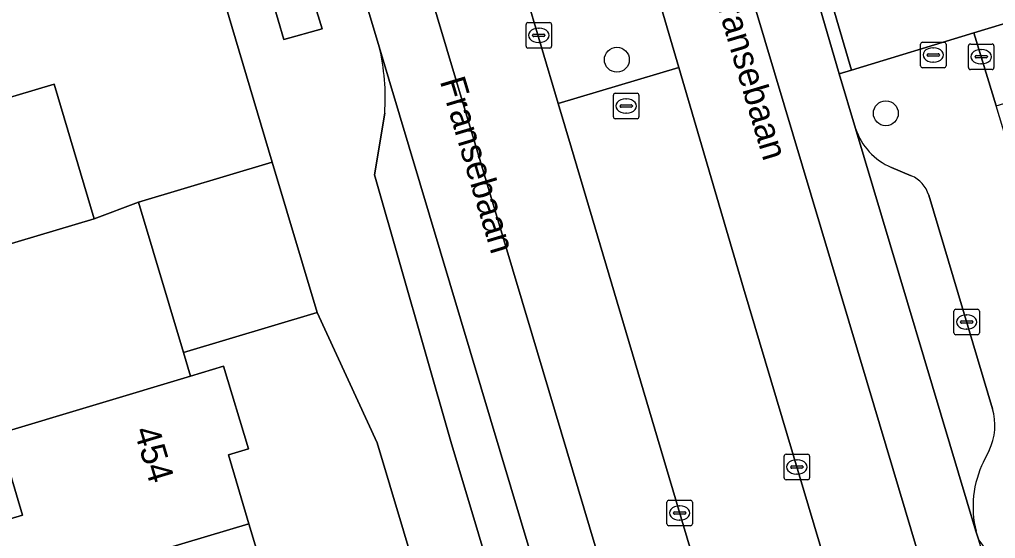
# Model space of a CAD drawing. Extents: x 157767 to 159172, y 387839 to 389425.
# Drawn here: x 158431.64 to 158469.93, y 388521.67 to 388542.02 of the extents above; entities that cross this region are included whole.
import ezdxf

# ---------------------------------------------------------------- set-up
doc = ezdxf.new("R2010")
doc.units = 0
for name, color, linetype in [('IMGEO_Berm_groen', 7, 'Continuous'), ('IMGEO_Boom', 7, 'Continuous'), ('IMGEO_Erf', 7, 'Continuous'), ('IMGEO_Fietspad_gesloten', 7, 'Continuous'), ('IMGEO_Kolk', 7, 'Continuous'), ('IMGEO_Muur', 7, 'Continuous'), ('IMGEO_Openbare_ruimte_label', 7, 'Continuous'), ('IMGEO_Pand', 7, 'Continuous'), ('IMGEO_Pand_nummerreeks', 7, 'Continuous'), ('IMGEO_Parkeervlak_open', 7, 'Continuous'), ('IMGEO_Rijbaan_lokaal_gesloten', 7, 'Continuous'), ('IMGEO_Rijbaan_lokaal_open', 7, 'Continuous'), ('IMGEO_Rioolput', 7, 'Continuous'), ('IMGEO_Voetpad_gesloten', 7, 'Continuous'), ('IMGEO_Voetpad_open', 7, 'Continuous')]:
    doc.layers.add(name, color=color, linetype=linetype)

msp = doc.modelspace()

# ---------------------------------------------------------------- linework, layer by layer
at = {"layer": 'IMGEO_Berm_groen'}
msp.add_lwpolyline([(158445.163, 388564.371), (158446.097, 388561.229), (158452.775, 388538.729), (158457.505, 388540.141), (158450.518, 388563.909)], dxfattribs=at)
msp.add_lwpolyline([(158460.048, 388531.489), (158457.505, 388540.141), (158452.775, 388538.729), (158453.294, 388536.979), (158464.264, 388500), (158464.469, 388499.312), (158469.256, 388500.62)], close=True, dxfattribs=at)
at = {"layer": 'IMGEO_Boom'}
for centre in [(158455.075, 388540.448), (158465.629, 388538.348)]:
    msp.add_circle(centre, 0.489, dxfattribs=at)
at = {"layer": 'IMGEO_Erf'}
for points in [[(158415.433, 388534.249), (158421.338, 388536.012), (158427.151, 388537.748), (158432.991, 388539.491), (158434.567, 388534.214), (158436.306, 388534.861), (158441.554, 388536.43), (158438.286, 388547.432), (158433.87, 388562.3), (158374.476, 388544.543)], [(158453.277, 388500), (158445.673, 388525.427), (158443.317, 388530.531), (158438.069, 388528.962), (158438.352, 388528.042), (158439.645, 388528.429), (158440.616, 388525.184), (158439.831, 388524.949), (158440.639, 388522.246), (158441.482, 388519.428)], [(158428.928, 388521.746), (158431.75, 388522.59), (158430.795, 388525.783)]]:
    msp.add_lwpolyline(points, dxfattribs=at)
at = {"layer": 'IMGEO_Fietspad_gesloten'}
msp.add_lwpolyline([(158461.451, 388547.937), (158449.46, 388588.182), (158448.856, 388590.207), (158443.426, 388608.434), (158443.008, 388609.836), (158440.347, 388609.975), (158440.721, 388608.723), (158446.314, 388589.997), (158457.626, 388552.124), (158464.894, 388527.789), (158480.215, 388476.493), (158481.169, 388473.225), (158483.509, 388473.88), (158483.314, 388474.527), (158482.304, 388477.869), (158482.235, 388478.121), (158482.138, 388478.473), (158478.961, 388489.074), (158475.727, 388500), (158473.946, 388505.996), (158469.275, 388521.601), (158469.167, 388521.961), (158464.441, 388537.75), (158463.799, 388539.895)], close=True, dxfattribs=at)
at = {"layer": 'IMGEO_Kolk'}
for p, q in [((158451.512, 388540.979), (158451.512, 388541.831)), ((158451.587, 388541.905), (158452.439, 388541.905)), ((158452.513, 388541.831), (158452.513, 388540.979)), ((158451.771, 388541.399), (158451.771, 388541.411)), ((158451.814, 388541.448), (158452.212, 388541.448)), ((158452, 388541.685), (158452.025, 388541.685)), ((158452.255, 388541.411), (158452.255, 388541.399)), ((158452.209, 388541.362), (158451.811, 388541.362)), ((158452.023, 388541.125), (158451.998, 388541.125)), ((158468.945, 388541.065), (158469.797, 388541.065)), ((158452.439, 388540.905), (158451.587, 388540.905)), ((158468.87, 388540.139), (158468.87, 388540.991)), ((158469.358, 388540.845), (158469.383, 388540.845)), ((158469.871, 388540.991), (158469.871, 388540.139)), ((158469.129, 388540.559), (158469.129, 388540.571)), ((158469.567, 388540.522), (158469.169, 388540.522)), ((158469.172, 388540.608), (158469.57, 388540.608)), ((158469.381, 388540.285), (158469.356, 388540.285)), ((158469.613, 388540.571), (158469.613, 388540.559)), ((158469.797, 388540.065), (158468.945, 388540.065)), ((158468.299, 388529.738), (158468.299, 388530.59)), ((158468.374, 388530.664), (158469.226, 388530.664)), ((158468.787, 388530.444), (158468.812, 388530.444)), ((158469.3, 388530.59), (158469.3, 388529.738)), ((158468.558, 388530.158), (158468.558, 388530.17)), ((158468.996, 388530.121), (158468.598, 388530.121)), ((158468.601, 388530.207), (158468.999, 388530.207)), ((158469.042, 388530.17), (158469.042, 388530.158)), ((158469.226, 388529.664), (158468.374, 388529.664)), ((158468.81, 388529.884), (158468.785, 388529.884)), ((158461.712, 388524.978), (158462.564, 388524.978)), ((158461.637, 388524.052), (158461.637, 388524.904)), ((158462.125, 388524.758), (158462.15, 388524.758)), ((158462.638, 388524.904), (158462.638, 388524.052)), ((158461.896, 388524.472), (158461.896, 388524.484)), ((158462.334, 388524.435), (158461.936, 388524.435)), ((158461.939, 388524.521), (158462.337, 388524.521)), ((158462.148, 388524.198), (158462.123, 388524.198)), ((158462.38, 388524.484), (158462.38, 388524.472)), ((158462.564, 388523.978), (158461.712, 388523.978)), ((158457.039, 388522.247), (158457.039, 388523.099)), ((158457.114, 388523.173), (158457.966, 388523.173)), ((158458.04, 388523.099), (158458.04, 388522.247)), ((158457.298, 388522.667), (158457.298, 388522.679)), ((158457.736, 388522.63), (158457.338, 388522.63)), ((158457.341, 388522.716), (158457.739, 388522.716)), ((158457.527, 388522.953), (158457.552, 388522.953)), ((158457.782, 388522.679), (158457.782, 388522.667)), ((158457.55, 388522.393), (158457.525, 388522.393)), ((158457.966, 388522.173), (158457.114, 388522.173))]:
    msp.add_line(p, q, dxfattribs=at)
for points in [[(158451.512, 388540.979), (158451.512, 388541.831)], [(158451.587, 388541.905), (158452.439, 388541.905)], [(158452.513, 388541.831), (158452.513, 388540.979)], [(158468.945, 388541.065), (158469.797, 388541.065)], [(158452.439, 388540.905), (158451.587, 388540.905)], [(158468.87, 388540.139), (158468.87, 388540.991)], [(158469.871, 388540.991), (158469.871, 388540.139)], [(158469.797, 388540.065), (158468.945, 388540.065)], [(158468.299, 388529.738), (158468.299, 388530.59)], [(158468.374, 388530.664), (158469.226, 388530.664)], [(158469.3, 388530.59), (158469.3, 388529.738)], [(158469.226, 388529.664), (158468.374, 388529.664)], [(158461.712, 388524.978), (158462.564, 388524.978)], [(158461.637, 388524.052), (158461.637, 388524.904)], [(158462.638, 388524.904), (158462.638, 388524.052)], [(158462.564, 388523.978), (158461.712, 388523.978)], [(158457.039, 388522.247), (158457.039, 388523.099)], [(158457.114, 388523.173), (158457.966, 388523.173)], [(158458.04, 388523.099), (158458.04, 388522.247)], [(158457.966, 388522.173), (158457.114, 388522.173)]]:
    msp.add_lwpolyline(points, dxfattribs=at)
for centre, radius, start, end in [((158451.589, 388541.829), 0.0765, 91.552, 178.448), ((158451.589, 388541.829), 0.0765, 91.552, 178.448), ((158452.437, 388541.829), 0.0765, 1.552, 88.448), ((158452.437, 388541.829), 0.0765, 1.552, 88.448), ((158451.811, 388541.408), 0.0403, 85.8775, 175.7526), ((158451.808, 388541.398), 0.0366, 178.938, 274.7102), ((158452.212, 388541.405), 0.043, 264.8664, 352.4533), ((158452.216, 388541.41), 0.0386, 1.7309, 96.639), ((158468.947, 388540.989), 0.0765, 91.552, 178.448), ((158468.947, 388540.989), 0.0765, 91.552, 178.448), ((158469.795, 388540.989), 0.0765, 1.552, 88.448), ((158469.795, 388540.989), 0.0765, 1.552, 88.448), ((158451.589, 388540.981), 0.0765, 181.552, 268.448), ((158451.589, 388540.981), 0.0765, 181.552, 268.448), ((158452.437, 388540.981), 0.0765, 271.552, 358.448), ((158452.437, 388540.981), 0.0765, 271.552, 358.448), ((158469.169, 388540.568), 0.0403, 85.8775, 175.7526), ((158469.166, 388540.558), 0.0366, 178.938, 274.7102), ((158469.57, 388540.565), 0.043, 264.8664, 352.4533), ((158469.574, 388540.57), 0.0386, 1.7309, 96.639), ((158468.947, 388540.141), 0.0765, 181.552, 268.448), ((158468.947, 388540.141), 0.0765, 181.552, 268.448), ((158469.795, 388540.141), 0.0765, 271.552, 358.448), ((158469.795, 388540.141), 0.0765, 271.552, 358.448), ((158468.376, 388530.588), 0.0765, 91.552, 178.448), ((158468.376, 388530.588), 0.0765, 91.552, 178.448), ((158469.224, 388530.588), 0.0765, 1.552, 88.448), ((158469.224, 388530.588), 0.0765, 1.552, 88.448), ((158468.598, 388530.167), 0.0403, 85.8775, 175.7526), ((158468.595, 388530.157), 0.0366, 178.938, 274.7102), ((158468.999, 388530.164), 0.043, 264.8664, 352.4533), ((158469.003, 388530.169), 0.0386, 1.7309, 96.639), ((158468.376, 388529.74), 0.0765, 181.552, 268.448), ((158468.376, 388529.74), 0.0765, 181.552, 268.448), ((158469.224, 388529.74), 0.0765, 271.552, 358.448), ((158469.224, 388529.74), 0.0765, 271.552, 358.448), ((158461.714, 388524.902), 0.0765, 91.552, 178.448), ((158461.714, 388524.902), 0.0765, 91.552, 178.448), ((158462.562, 388524.902), 0.0765, 1.552, 88.448), ((158462.562, 388524.902), 0.0765, 1.552, 88.448), ((158461.936, 388524.481), 0.0403, 85.8775, 175.7526), ((158461.933, 388524.471), 0.0366, 178.938, 274.7102), ((158462.337, 388524.478), 0.043, 264.8664, 352.4533), ((158462.341, 388524.483), 0.0386, 1.7309, 96.639), ((158461.714, 388524.054), 0.0765, 181.552, 268.448), ((158461.714, 388524.054), 0.0765, 181.552, 268.448), ((158462.562, 388524.054), 0.0765, 271.552, 358.448), ((158462.562, 388524.054), 0.0765, 271.552, 358.448), ((158457.116, 388523.097), 0.0765, 91.552, 178.448), ((158457.116, 388523.097), 0.0765, 91.552, 178.448), ((158457.964, 388523.097), 0.0765, 1.552, 88.448), ((158457.964, 388523.097), 0.0765, 1.552, 88.448), ((158457.338, 388522.676), 0.0403, 85.8775, 175.7526), ((158457.335, 388522.666), 0.0366, 178.938, 274.7102), ((158457.739, 388522.673), 0.043, 264.8664, 352.4533), ((158457.743, 388522.678), 0.0386, 1.7309, 96.639), ((158457.116, 388522.249), 0.0765, 181.552, 268.448), ((158457.116, 388522.249), 0.0765, 181.552, 268.448), ((158457.964, 388522.249), 0.0765, 271.552, 358.448), ((158457.964, 388522.249), 0.0765, 271.552, 358.448)]:
    msp.add_arc(centre, radius, start, end, dxfattribs=at)
for centre, major_axis, ratio, start_param, end_param in [((158451.999, 388541.405), (-0.387, 0.002), 0.722429, 4.712389, 7.853982), ((158452.024, 388541.405), (-0.39, 0.002), 0.717154, 1.570796, 4.712389), ((158469.357, 388540.565), (-0.387, 0.002), 0.722429, 4.712389, 7.853982), ((158469.382, 388540.565), (-0.39, 0.002), 0.717154, 1.570796, 4.712389), ((158468.786, 388530.164), (-0.387, 0.002), 0.722429, 4.712389, 7.853982), ((158468.811, 388530.164), (-0.39, 0.002), 0.717154, 1.570796, 4.712389), ((158462.124, 388524.478), (-0.387, 0.002), 0.722429, 4.712389, 7.853982), ((158462.149, 388524.478), (-0.39, 0.002), 0.717154, 1.570796, 4.712389), ((158457.526, 388522.673), (-0.387, 0.002), 0.722429, 4.712389, 7.853982), ((158457.551, 388522.673), (-0.39, 0.002), 0.717154, 1.570796, 4.712389)]:
    msp.add_ellipse(centre, major_axis=major_axis, ratio=ratio, start_param=start_param, end_param=end_param, dxfattribs=at)
at = {"layer": 'IMGEO_Muur'}
msp.add_lwpolyline([(158441.554, 388536.43), (158438.286, 388547.432)], dxfattribs=at)
at = {"layer": 'IMGEO_Pand'}
for points in [[(158432.991, 388539.491), (158427.151, 388537.748), (158428.719, 388532.468), (158434.567, 388534.214)], [(158441.554, 388536.43), (158436.306, 388534.861), (158438.069, 388528.962), (158443.317, 388530.531)], [(158440.639, 388522.246), (158439.831, 388524.949), (158440.616, 388525.184), (158439.645, 388528.429), (158438.352, 388528.042), (158430.795, 388525.783), (158431.75, 388522.59), (158428.928, 388521.746), (158429.748, 388519.004)], [(158442.302, 388519.673), (158441.482, 388519.428), (158440.639, 388522.246), (158429.748, 388519.004), (158430.36, 388516.956), (158430.457, 388516.632), (158429.256, 388516.272), (158430.299, 388512.798), (158434.344, 388514.012), (158443.2, 388516.67)]]:
    msp.add_lwpolyline(points, close=True, dxfattribs=at)
at = {"layer": 'IMGEO_Parkeervlak_open'}
for points in [[(158463.226, 388482.541), (158445.754, 388540.958)], [(158445.965, 388538.348), (158445.571, 388535.931), (158448.565, 388525.474), (158456.195, 388500), (158460.527, 388485.535)], [(158464.441, 388537.75), (158469.167, 388521.961)], [(158466.628, 388535.897), (158465.847, 388536.226)], [(158469.816, 388526.761), (158467.312, 388535.135)], [(158469.463, 388524.684), (158469.679, 388525.123)]]:
    msp.add_lwpolyline(points, dxfattribs=at)
for centre, radius, start, end in [((158437.176, 388538.951), 8.81, 356.0755, 13.1683), ((158466.811, 388538.526), 2.493, 198.1248, 247.2627), ((158466.162, 388534.791), 1.2, 16.6594, 67.1653), ((158467.654, 388526.117), 2.256, 333.8521, 16.5859), ((158473.04, 388522.918), 3.989, 153.7175, 193.8747)]:
    msp.add_arc(centre, radius, start, end, dxfattribs=at)
at = {"layer": 'IMGEO_Rijbaan_lokaal_gesloten'}
for points in [[(158457.626, 388552.124), (158446.314, 388589.997), (158440.721, 388608.723), (158437.291, 388607.766), (158439.165, 388601.642), (158439.836, 388599.449), (158442.281, 388591.458), (158443.147, 388588.568), (158443.759, 388586.526), (158445.31, 388581.354), (158449.967, 388565.794), (158450.518, 388563.909), (158457.505, 388540.141), (158460.048, 388531.489), (158469.256, 388500.62), (158469.441, 388500), (158473.408, 388486.842), (158476.343, 388476.903), (158477.331, 388473.557), (158478.247, 388470.403), (158478.778, 388468.586), (158478.914, 388468.12)], [(158469.558, 388482.246), (158464.469, 388499.312), (158464.264, 388500), (158453.294, 388536.979), (158452.775, 388538.729), (158446.097, 388561.229), (158445.163, 388564.371), (158440.506, 388579.991)], [(158434.497, 388578.827), (158439.196, 388562.877), (158439.223, 388562.783), (158441.666, 388563.453), (158445.415, 388550.891), (158451.737, 388529.713), (158460.347, 388500.871), (158467.817, 388474.585)], [(158441.666, 388563.453), (158439.223, 388562.783), (158439.395, 388562.181), (158439.538, 388561.704), (158445.754, 388540.958), (158463.226, 388482.541)], [(158468.769, 388471.054), (158467.817, 388474.585), (158460.347, 388500.871), (158451.737, 388529.713), (158445.415, 388550.891), (158441.666, 388563.453)], [(158482.979, 388454.731), (158483.173, 388454.084), (158483.846, 388451.832), (158489.67, 388453.482), (158483.509, 388473.88), (158481.169, 388473.225), (158480.215, 388476.493), (158464.894, 388527.789), (158457.626, 388552.124)]]:
    msp.add_lwpolyline(points, dxfattribs=at)
at = {"layer": 'IMGEO_Rijbaan_lokaal_open'}
for points in [[(158463.173, 388548.458), (158461.929, 388548.082), (158464.276, 388540.04), (158469.078, 388541.499), (158471.199, 388542.144), (158453.04, 388603.235)], [(158430.795, 388525.783), (158438.352, 388528.042), (158438.069, 388528.962), (158436.306, 388534.861), (158434.567, 388534.214), (158428.719, 388532.468)]]:
    msp.add_lwpolyline(points, dxfattribs=at)
at = {"layer": 'IMGEO_Rioolput'}
for p, q in [((158466.989, 388540.21), (158466.989, 388541.062)), ((158467.064, 388541.136), (158467.916, 388541.136)), ((158467.99, 388541.062), (158467.99, 388540.21)), ((158467.248, 388540.63), (158467.248, 388540.642)), ((158467.291, 388540.679), (158467.689, 388540.679)), ((158467.477, 388540.916), (158467.502, 388540.916)), ((158467.732, 388540.642), (158467.732, 388540.63)), ((158467.686, 388540.593), (158467.288, 388540.593)), ((158467.5, 388540.356), (158467.475, 388540.356)), ((158467.916, 388540.136), (158467.064, 388540.136)), ((158455.015, 388539.132), (158455.867, 388539.132)), ((158454.94, 388538.206), (158454.94, 388539.058)), ((158455.428, 388538.912), (158455.453, 388538.912)), ((158455.941, 388539.058), (158455.941, 388538.206)), ((158455.199, 388538.626), (158455.199, 388538.638)), ((158455.637, 388538.589), (158455.239, 388538.589)), ((158455.242, 388538.675), (158455.64, 388538.675)), ((158455.451, 388538.352), (158455.426, 388538.352)), ((158455.683, 388538.638), (158455.683, 388538.626)), ((158455.867, 388538.132), (158455.015, 388538.132))]:
    msp.add_line(p, q, dxfattribs=at)
for points in [[(158466.989, 388540.21), (158466.989, 388541.062)], [(158467.064, 388541.136), (158467.916, 388541.136)], [(158467.99, 388541.062), (158467.99, 388540.21)], [(158467.916, 388540.136), (158467.064, 388540.136)], [(158455.015, 388539.132), (158455.867, 388539.132)], [(158454.94, 388538.206), (158454.94, 388539.058)], [(158455.941, 388539.058), (158455.941, 388538.206)], [(158455.867, 388538.132), (158455.015, 388538.132)]]:
    msp.add_lwpolyline(points, dxfattribs=at)
for centre, radius, start, end in [((158467.066, 388541.06), 0.0765, 91.552, 178.448), ((158467.066, 388541.06), 0.0765, 91.552, 178.448), ((158467.914, 388541.06), 0.0765, 1.552, 88.448), ((158467.914, 388541.06), 0.0765, 1.552, 88.448), ((158467.288, 388540.639), 0.0403, 85.8775, 175.7526), ((158467.285, 388540.629), 0.0366, 178.938, 274.7102), ((158467.689, 388540.636), 0.043, 264.8664, 352.4533), ((158467.693, 388540.641), 0.0386, 1.7309, 96.639), ((158467.066, 388540.212), 0.0765, 181.552, 268.448), ((158467.066, 388540.212), 0.0765, 181.552, 268.448), ((158467.914, 388540.212), 0.0765, 271.552, 358.448), ((158467.914, 388540.212), 0.0765, 271.552, 358.448), ((158455.017, 388539.056), 0.0765, 91.552, 178.448), ((158455.017, 388539.056), 0.0765, 91.552, 178.448), ((158455.865, 388539.056), 0.0765, 1.552, 88.448), ((158455.865, 388539.056), 0.0765, 1.552, 88.448), ((158455.239, 388538.635), 0.0403, 85.8775, 175.7526), ((158455.236, 388538.625), 0.0366, 178.938, 274.7102), ((158455.64, 388538.632), 0.043, 264.8664, 352.4533), ((158455.644, 388538.637), 0.0386, 1.7309, 96.639), ((158455.017, 388538.208), 0.0765, 181.552, 268.448), ((158455.017, 388538.208), 0.0765, 181.552, 268.448), ((158455.865, 388538.208), 0.0765, 271.552, 358.448), ((158455.865, 388538.208), 0.0765, 271.552, 358.448)]:
    msp.add_arc(centre, radius, start, end, dxfattribs=at)
for centre, major_axis, ratio, start_param, end_param in [((158467.476, 388540.636), (-0.387, 0.002), 0.722429, 4.712389, 7.853982), ((158467.501, 388540.636), (-0.39, 0.002), 0.717154, 1.570796, 4.712389), ((158455.427, 388538.632), (-0.387, 0.002), 0.722429, 4.712389, 7.853982), ((158455.452, 388538.632), (-0.39, 0.002), 0.717154, 1.570796, 4.712389)]:
    msp.add_ellipse(centre, major_axis=major_axis, ratio=ratio, start_param=start_param, end_param=end_param, dxfattribs=at)
at = {"layer": 'IMGEO_Voetpad_gesloten'}
msp.add_lwpolyline([(158442.36, 388545.401), (158440.893, 388545.045), (158442.013, 388541.236), (158443.514, 388541.66)], close=True, dxfattribs=at)
at = {"layer": 'IMGEO_Voetpad_open'}
for points in [[(158432.712, 388566.525), (158433.87, 388562.3), (158438.286, 388547.432), (158441.554, 388536.43), (158443.317, 388530.531), (158445.673, 388525.427), (158453.277, 388500), (158461.399, 388472.839), (158461.785, 388463.769)], [(158445.754, 388540.958), (158439.538, 388561.704), (158439.395, 388562.181), (158439.223, 388562.783), (158439.196, 388562.877)], [(158480.907, 388502.54), (158480.465, 388503.997), (158469.953, 388538.636), (158469.078, 388541.499), (158464.276, 388540.04), (158463.799, 388539.895), (158464.441, 388537.75)], [(158448.565, 388525.474), (158445.571, 388535.931), (158445.965, 388538.348)], [(158465.847, 388536.226), (158466.628, 388535.897)], [(158467.312, 388535.135), (158469.816, 388526.761)], [(158460.527, 388485.535), (158456.195, 388500), (158448.565, 388525.474)], [(158469.679, 388525.123), (158469.463, 388524.684)], [(158469.167, 388521.961), (158469.275, 388521.601), (158473.229, 388516.221)]]:
    msp.add_lwpolyline(points, dxfattribs=at)
for points in [[(158508.361, 388553.203), (158508.379, 388553.494), (158512.151, 388554.624), (158521.25, 388557.35), (158540.094, 388562.995), (158539.336, 388565.822), (158511.356, 388557.426), (158507.472, 388556.269), (158505.321, 388555.643), (158506.182, 388552.816), (158503.77, 388552.082), (158500, 388550.948), (158473.046, 388542.834), (158471.199, 388542.144), (158469.078, 388541.499), (158469.953, 388538.636), (158473.959, 388539.858), (158474.786, 388540.11), (158484.947, 388543.126), (158500.759, 388547.895), (158507.769, 388549.996), (158509.182, 388550.421)], [(158461.929, 388548.082), (158461.451, 388547.937), (158463.799, 388539.895), (158464.276, 388540.04)], [(158442.36, 388545.401), (158443.514, 388541.66), (158442.013, 388541.236), (158440.893, 388545.045)]]:
    msp.add_lwpolyline(points, close=True, dxfattribs=at)
for centre, radius, start, end in [((158437.176, 388538.951), 8.81, 356.0755, 13.1683), ((158466.811, 388538.526), 2.493, 198.1248, 247.2627), ((158466.162, 388534.791), 1.2, 16.6594, 67.1653), ((158467.654, 388526.117), 2.256, 333.8521, 16.5859), ((158473.04, 388522.918), 3.989, 153.7175, 193.8747)]:
    msp.add_arc(centre, radius, start, end, dxfattribs=at)

# ---------------------------------------------------------------- texts
at = {"layer": 'IMGEO_Openbare_ruimte_label'}
for p in [(158458.8, 388543.271), (158448.121, 388539.612)]:
    msp.add_text('Fransebaan', height=1, rotation=286.6224, dxfattribs=at).set_placement(p)
at = {"layer": 'IMGEO_Pand_nummerreeks'}
msp.add_text('454', height=1, rotation=286.6666, dxfattribs=at).set_placement((158436.119, 388525.912))

doc.saveas('drawing.dxf')
